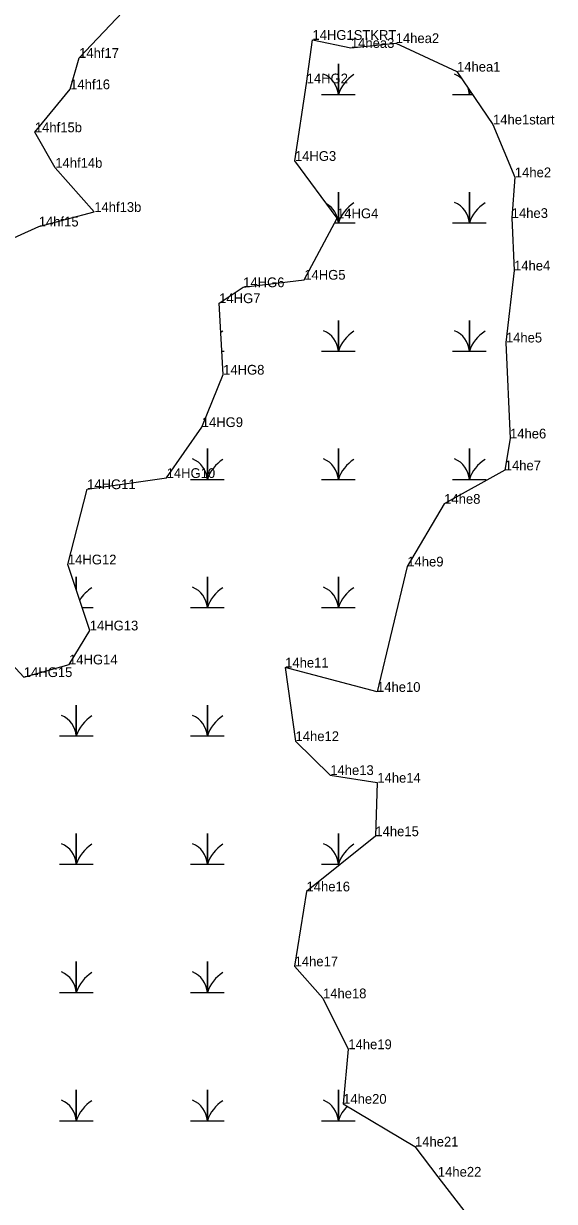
# Model space of a CAD drawing. Extents: x 2072529 to 2268796, y 436423 to 470406.
# Drawn here: x 2256854 to 2257127, y 441634 to 442239 of the extents above; entities that cross this region are included whole.
import ezdxf

# ---------------------------------------------------------------- set-up
doc = ezdxf.new("R2010")
doc.units = 0
for name, color, linetype in [('Exist Environmental Wetland Boundary Cogo Comment', 7, 'Continuous'), ('Exist Environmental Wetland Boundary Cogo Point CELL', 7, 'Continuous'), ('Old_Level_20', 7, 'Continuous')]:
    doc.layers.add(name, color=color, linetype=linetype)

msp = doc.modelspace()

# ---------------------------------------------------------------- linework, layer by layer
at = {"layer": 'Exist Environmental Wetland Boundary Cogo Point CELL'}
for points in [[(2257007.31, 442202.27), (2257015.91, 442202.27), (2257015.91, 442218.05), (2257015.91, 442202.27), (2257024.51, 442202.27)], [(2257074.56, 442202.27), (2257083.16, 442202.27), (2257083.16, 442204.72)], [(2257083.16, 442204.72), (2257083.16, 442202.27), (2257084.83, 442202.27)], [(2257013.96, 442136.47), (2257015.91, 442136.47), (2257015.91, 442152.25), (2257015.91, 442136.47), (2257024.51, 442136.47)], [(2257074.56, 442136.47), (2257083.16, 442136.47), (2257083.16, 442152.25), (2257083.16, 442136.47), (2257091.76, 442136.47)], [(2257007.31, 442070.67), (2257015.91, 442070.67), (2257015.91, 442086.45), (2257015.91, 442070.67), (2257024.51, 442070.67)], [(2257074.56, 442070.67), (2257083.16, 442070.67), (2257083.16, 442086.45), (2257083.16, 442070.67), (2257091.76, 442070.67)], [(2256956.1, 442070.67), (2256957.26, 442070.67)], [(2256940.06, 442004.87), (2256948.66, 442004.87), (2256948.66, 442020.65), (2256948.66, 442004.87), (2256957.26, 442004.87)], [(2257007.31, 442004.87), (2257015.91, 442004.87), (2257015.91, 442020.65), (2257015.91, 442004.87), (2257024.51, 442004.87)], [(2257074.56, 442004.87), (2257083.16, 442004.87), (2257083.16, 442020.65), (2257083.16, 442004.87), (2257091.76, 442004.87)], [(2256881.41, 441948.21), (2256881.41, 441954.85), (2256881.41, 441948.21)], [(2256940.06, 441939.07), (2256948.66, 441939.07), (2256948.66, 441954.85), (2256948.66, 441939.07), (2256957.26, 441939.07)], [(2257007.31, 441939.07), (2257015.91, 441939.07), (2257015.91, 441954.85), (2257015.91, 441939.07), (2257024.51, 441939.07)], [(2256884.43, 441939.07), (2256890.01, 441939.07)], [(2256872.81, 441873.27), (2256881.41, 441873.27), (2256881.41, 441889.05), (2256881.41, 441873.27), (2256890.01, 441873.27)], [(2256940.06, 441873.27), (2256948.66, 441873.27), (2256948.66, 441889.05), (2256948.66, 441873.27), (2256957.26, 441873.27)], [(2256872.81, 441807.47), (2256881.41, 441807.47), (2256881.41, 441823.25), (2256881.41, 441807.47), (2256890.01, 441807.47)], [(2256940.06, 441807.47), (2256948.66, 441807.47), (2256948.66, 441823.25), (2256948.66, 441807.47), (2256957.26, 441807.47)], [(2257007.31, 441807.47), (2257015.91, 441807.47), (2257015.91, 441823.25), (2257015.91, 441807.47), (2257017.01, 441807.47)], [(2256872.81, 441741.67), (2256881.41, 441741.67), (2256881.41, 441757.45), (2256881.41, 441741.67), (2256890.01, 441741.67)], [(2256940.06, 441741.67), (2256948.66, 441741.67), (2256948.66, 441757.45), (2256948.66, 441741.67), (2256957.26, 441741.67)], [(2256872.81, 441675.87), (2256881.41, 441675.87), (2256881.41, 441691.65), (2256881.41, 441675.87), (2256890.01, 441675.87)], [(2256940.06, 441675.87), (2256948.66, 441675.87), (2256948.66, 441691.65), (2256948.66, 441675.87), (2256957.26, 441675.87)], [(2257007.31, 441675.87), (2257015.91, 441675.87), (2257015.91, 441691.65), (2257015.91, 441675.87), (2257024.51, 441675.87)]]:
    msp.add_lwpolyline(points, dxfattribs=at)
for centre, radius, start, end in [((2257003.64, 442201.38), 12.3, 4.14034, 67.53497), ((2257034.15, 442196.21), 19.22, 122.12745, 161.62219), ((2257070.89, 442201.38), 12.3, 46.56758, 67.53497), ((2257070.89, 442201.38), 12.3, 4.14034, 21.97981), ((2257101.4, 442196.21), 19.22, 156.60889, 161.62219), ((2257003.64, 442135.58), 12.3, 4.14034, 60.20209), ((2257034.15, 442130.41), 19.22, 122.12745, 161.62219), ((2257070.89, 442135.58), 12.3, 4.14034, 67.53497), ((2257101.4, 442130.41), 19.22, 122.12745, 161.62219), ((2256966.9, 442064.61), 19.22, 122.12745, 126.09212), ((2257003.64, 442069.78), 12.3, 4.14034, 67.53497), ((2257034.15, 442064.61), 19.22, 122.12745, 161.62219), ((2257070.89, 442069.78), 12.3, 4.14034, 67.53497), ((2257101.4, 442064.61), 19.22, 122.12745, 161.62219), ((2256936.39, 442003.98), 12.3, 4.14034, 67.53497), ((2256966.9, 441998.81), 19.22, 122.12745, 161.62219), ((2257003.64, 442003.98), 12.3, 4.14034, 67.53497), ((2257034.15, 441998.81), 19.22, 122.12745, 161.62219), ((2257070.89, 442003.98), 12.3, 4.14034, 67.53497), ((2257101.4, 441998.81), 19.22, 122.12745, 161.62219), ((2256936.39, 441938.18), 12.3, 4.14034, 67.53497), ((2257003.64, 441938.18), 12.3, 4.14034, 67.53497), ((2256899.65, 441933.01), 19.22, 122.12745, 149.04434), ((2256966.9, 441933.01), 19.22, 122.12745, 161.62219), ((2257034.15, 441933.01), 19.22, 122.12745, 161.62219), ((2256869.14, 441872.38), 12.3, 4.14034, 67.53497), ((2256899.65, 441867.21), 19.22, 122.12745, 161.62219), ((2256936.39, 441872.38), 12.3, 4.14034, 67.53497), ((2256966.9, 441867.21), 19.22, 122.12745, 161.62219), ((2256869.14, 441806.58), 12.3, 4.14034, 67.53497), ((2256899.65, 441801.41), 19.22, 122.12745, 161.62219), ((2256936.39, 441806.58), 12.3, 4.14034, 67.53497), ((2256966.9, 441801.41), 19.22, 122.12745, 161.62219), ((2257003.64, 441806.58), 12.3, 4.14034, 67.53497), ((2257034.15, 441801.41), 19.22, 122.12745, 161.62219), ((2256869.14, 441740.78), 12.3, 4.14034, 67.53497), ((2256899.65, 441735.61), 19.22, 122.12745, 161.62219), ((2256936.39, 441740.78), 12.3, 4.14034, 67.53497), ((2256966.9, 441735.61), 19.22, 122.12745, 161.62219), ((2256869.14, 441674.98), 12.3, 4.14034, 67.53497), ((2256899.65, 441669.81), 19.22, 122.12745, 161.62219), ((2256936.39, 441674.98), 12.3, 4.14034, 67.53497), ((2256966.9, 441669.81), 19.22, 122.12745, 161.62219), ((2257003.64, 441674.98), 12.3, 4.14034, 67.53497), ((2257034.15, 441669.81), 19.22, 135.48263, 161.62219)]:
    msp.add_arc(centre, radius, start, end, dxfattribs=at)
at = {"layer": 'Old_Level_20'}
for p, q in [((2257002.6, 442230.34), (2257002.6, 442230.34)), ((2257045.32, 442228.69), (2257045.32, 442228.69)), ((2257022.34, 442226.22), (2257022.34, 442226.22)), ((2256882.84, 442221.09), (2256882.84, 442221.09)), ((2257076.79, 442214.06), (2257076.79, 442214.06)), ((2256878.27, 442205), (2256878.27, 442205)), ((2256999.63, 442208.03), (2256999.63, 442208.03)), ((2257095.27, 442186.95), (2257095.27, 442186.95)), ((2256860.15, 442182.95), (2256860.15, 442182.95)), ((2256993.6, 442168.24), (2256993.6, 442168.24)), ((2256870.61, 442164.73), (2256870.61, 442164.73)), ((2257106.5, 442159.85), (2257106.5, 442159.85)), ((2256890.61, 442142.07), (2256890.61, 442142.07)), ((2257015.22, 442138.82), (2257015.22, 442138.82)), ((2257104.89, 442138.97), (2257104.89, 442138.97)), ((2256862.13, 442134.59), (2256862.13, 442134.59)), ((2256998.41, 442107.3), (2256998.41, 442107.3)), ((2257106.07, 442112.02), (2257106.07, 442112.02)), ((2256967.06, 442103.45), (2256967.06, 442103.45)), ((2256954.74, 442095.28), (2256954.74, 442095.28)), ((2257101.89, 442075.09), (2257101.89, 442075.09)), ((2256956.77, 442058.59), (2256956.77, 442058.59)), ((2256945.79, 442031.7), (2256945.79, 442031.7)), ((2257104, 442025.85), (2257104, 442025.85)), ((2256927.77, 442005.58), (2256927.77, 442005.58)), ((2257101.31, 442009.51), (2257101.31, 442009.51)), ((2256886.97, 441999.84), (2256886.97, 441999.84)), ((2257070.23, 441992.34), (2257070.23, 441992.34)), ((2256877.1, 441961.24), (2256877.1, 441961.24)), ((2257051.28, 441960.17), (2257051.28, 441960.17)), ((2256888.3, 441927.37), (2256888.3, 441927.37)), ((2256877.67, 441909.93), (2256877.67, 441909.93)), ((2256988.6, 441908.33), (2256988.6, 441908.33)), ((2256854.46, 441903.45), (2256854.46, 441903.45)), ((2257035.74, 441895.85), (2257035.74, 441895.85)), ((2256993.93, 441870.6), (2256993.93, 441870.6)), ((2257011.74, 441853.2), (2257011.74, 441853.2)), ((2257035.89, 441849.27), (2257035.89, 441849.27)), ((2257034.91, 441821.82), (2257034.91, 441821.82)), ((2256999.57, 441793.49), (2256999.57, 441793.49)), ((2256993.45, 441755.08), (2256993.45, 441755.08)), ((2257008, 441738.66), (2257008, 441738.66)), ((2257021.01, 441712.54), (2257021.01, 441712.54)), ((2257018.35, 441684.53), (2257018.35, 441684.53)), ((2257055.23, 441662.61), (2257055.23, 441662.61)), ((2257066.98, 441647.14), (2257066.98, 441647.14))]:
    msp.add_line(p, q, dxfattribs=at)
for points in [[(2256747.7, 442239.84), (2256780.07, 442225.88), (2256777.27, 442191.34), (2256808.01, 442192.77), (2256811.25, 442174.56), (2256811.25, 442156.55), (2256828.54, 442145.73), (2256825.33, 442118.05), (2256862.13, 442134.59), (2256890.61, 442142.07), (2256870.61, 442164.73), (2256860.15, 442182.95), (2256878.27, 442205), (2256882.84, 442221.09), (2256905.18, 442244.57)], [(2256829.57, 441930.18), (2256854.46, 441903.45), (2256877.67, 441909.93), (2256888.3, 441927.37), (2256877.1, 441961.24), (2256886.97, 441999.84), (2256927.77, 442005.58), (2256945.79, 442031.7), (2256956.77, 442058.59), (2256954.74, 442095.28), (2256967.06, 442103.45), (2256998.41, 442107.3), (2257015.22, 442138.82), (2256993.6, 442168.24), (2256999.63, 442208.03), (2257002.6, 442230.34)], [(2257002.6, 442230.34), (2257022.34, 442226.22), (2257045.32, 442228.69), (2257076.79, 442214.06), (2257095.27, 442186.95)], [(2257095.27, 442186.95), (2257106.5, 442159.85), (2257104.89, 442138.97), (2257106.07, 442112.02), (2257101.89, 442075.09), (2257104, 442025.85), (2257101.31, 442009.51), (2257070.23, 441992.34), (2257051.28, 441960.17), (2257035.74, 441895.85), (2256988.6, 441908.33), (2256993.93, 441870.6), (2257011.74, 441853.2), (2257035.89, 441849.27), (2257034.91, 441821.82), (2256999.57, 441793.49), (2256993.45, 441755.08), (2257008, 441738.66), (2257021.01, 441712.54), (2257018.35, 441684.53), (2257055.23, 441662.61), (2257066.98, 441647.14), (2257082.04, 441627.52)]]:
    msp.add_lwpolyline(points, dxfattribs=at)

# ---------------------------------------------------------------- texts
at = {"layer": 'Exist Environmental Wetland Boundary Cogo Comment'}
for s, p in [('14HG1STKRT', (2257002.6, 442230.34)), ('14hea2', (2257045.32, 442228.69)), ('14hea3', (2257022.34, 442226.22)), ('14hf17', (2256882.84, 442221.09)), ('14hea1', (2257076.79, 442214.06)), ('14hf16', (2256878.27, 442205)), ('14HG2', (2256999.63, 442208.03)), ('14he1start', (2257095.27, 442186.95)), ('14hf15b', (2256860.15, 442182.95)), ('14HG3', (2256993.6, 442168.24)), ('14hf14b', (2256870.61, 442164.73)), ('14he2', (2257106.5, 442159.85)), ('14hf13b', (2256890.61, 442142.07)), ('14HG4', (2257015.22, 442138.82)), ('14he3', (2257104.89, 442138.97)), ('14hf15', (2256862.13, 442134.59)), ('14he4', (2257106.07, 442112.02)), ('14HG6', (2256967.06, 442103.45)), ('14HG5', (2256998.41, 442107.3)), ('14HG7', (2256954.74, 442095.28)), ('14he5', (2257101.89, 442075.09)), ('14HG8', (2256956.77, 442058.59)), ('14HG9', (2256945.79, 442031.7)), ('14he6', (2257104, 442025.85)), ('14HG10', (2256927.77, 442005.58)), ('14he7', (2257101.31, 442009.51)), ('14HG11', (2256886.97, 441999.84)), ('14he8', (2257070.23, 441992.34)), ('14HG12', (2256877.1, 441961.24)), ('14he9', (2257051.28, 441960.17)), ('14HG13', (2256888.3, 441927.37)), ('14HG14', (2256877.67, 441909.93)), ('14he11', (2256988.6, 441908.33)), ('14HG15', (2256854.46, 441903.45)), ('14he10', (2257035.74, 441895.85)), ('14he12', (2256993.93, 441870.6)), ('14he13', (2257011.74, 441853.2)), ('14he14', (2257035.89, 441849.27)), ('14he15', (2257034.91, 441821.82)), ('14he16', (2256999.57, 441793.49)), ('14he17', (2256993.45, 441755.08)), ('14he18', (2257008, 441738.66)), ('14he19', (2257021.01, 441712.54)), ('14he20', (2257018.35, 441684.53)), ('14he21', (2257055.23, 441662.61)), ('14he22', (2257066.98, 441647.14))]:
    msp.add_text(s, height=5, dxfattribs=at).set_placement(p)

doc.saveas('drawing.dxf')
